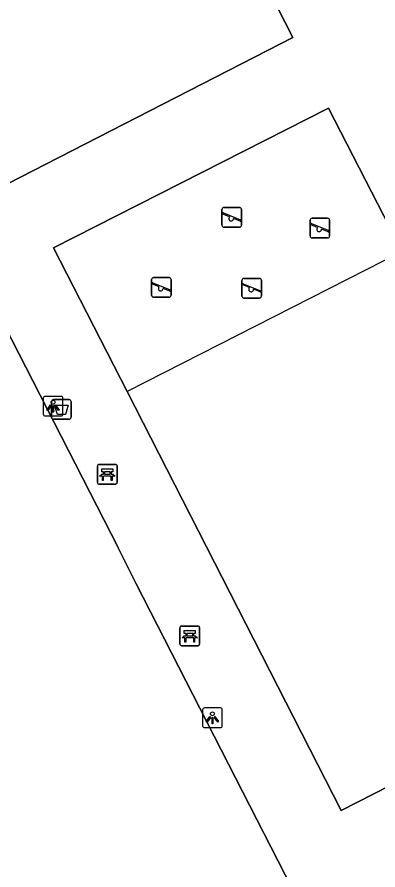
# Model space of a CAD drawing. Extents: x 158838 to 160074, y 386376 to 387776.
# Drawn here: x 159396.04 to 159414.35, y 387432.29 to 387475.61 of the extents above; entities that cross this region are included whole.
import ezdxf

# ---------------------------------------------------------------- set-up
doc = ezdxf.new("R2010")
doc.units = 0
for name, color, linetype in [('IMGEO_Afvalbak', 7, 'Continuous'), ('IMGEO_Bank', 7, 'Continuous'), ('IMGEO_Groenvoorziening', 7, 'Continuous'), ('IMGEO_Hek', 7, 'Continuous'), ('IMGEO_Lichtpunt', 7, 'Continuous'), ('IMGEO_Speelvoorziening', 7, 'Continuous'), ('IMGEO_Voetpad_open', 7, 'Continuous')]:
    doc.layers.add(name, color=color, linetype=linetype)

msp = doc.modelspace()

# ---------------------------------------------------------------- linework, layer by layer
at = {"layer": 'IMGEO_Afvalbak'}
for p, q in [((159397.79, 387455.282), (159397.79, 387456.082)), ((159397.79, 387456.082), (159397.79, 387455.282)), ((159397.89, 387456.182), (159398.68, 387456.182)), ((159398.68, 387456.182), (159397.89, 387456.182)), ((159398.78, 387456.082), (159398.78, 387455.282)), ((159398.78, 387455.282), (159398.78, 387456.082)), ((159398.68, 387455.182), (159397.89, 387455.182)), ((159397.89, 387455.182), (159398.68, 387455.182))]:
    msp.add_line(p, q, dxfattribs=at)
msp.add_lwpolyline([(159397.933, 387455.896), (159398.637, 387455.896), (159398.488, 387455.426), (159398.082, 387455.426), (159397.933, 387455.896)], dxfattribs=at)
for centre, start, end in [((159397.89, 387456.082), 90, 180), ((159397.89, 387456.082), 90, 180), ((159398.68, 387456.082), 0, 90), ((159398.68, 387456.082), 360, 90), ((159397.89, 387455.282), 180, 270), ((159397.89, 387455.282), 180, 270), ((159398.68, 387455.282), 270, 0), ((159398.68, 387455.282), 270, 0)]:
    msp.add_arc(centre, 0.1, start, end, dxfattribs=at)
at = {"layer": 'IMGEO_Bank'}
for p, q in [((159400.118, 387451.959), (159400.118, 387452.8)), ((159400.118, 387452.8), (159400.118, 387451.959)), ((159400.193, 387452.884), (159401.034, 387452.884)), ((159401.034, 387452.884), (159400.193, 387452.884)), ((159400.427, 387452.39), (159400.427, 387452.496)), ((159400.471, 387452.496), (159400.471, 387452.39)), ((159400.759, 387452.502), (159400.477, 387452.502)), ((159400.765, 387452.39), (159400.765, 387452.496)), ((159400.809, 387452.496), (159400.809, 387452.39)), ((159401.118, 387452.809), (159401.118, 387451.968)), ((159401.118, 387451.968), (159401.118, 387452.809)), ((159400.815, 387452.282), (159400.422, 387452.282)), ((159400.477, 387452.384), (159400.759, 387452.384)), ((159401.043, 387451.884), (159400.202, 387451.884)), ((159400.202, 387451.884), (159401.043, 387451.884)), ((159404.303, 387443.751), (159404.303, 387444.592)), ((159404.303, 387444.592), (159404.303, 387443.751)), ((159404.378, 387444.676), (159405.219, 387444.676)), ((159405.219, 387444.676), (159404.378, 387444.676)), ((159404.612, 387444.182), (159404.612, 387444.288)), ((159404.656, 387444.288), (159404.656, 387444.182)), ((159404.944, 387444.294), (159404.662, 387444.294)), ((159404.95, 387444.182), (159404.95, 387444.288)), ((159404.994, 387444.288), (159404.994, 387444.182)), ((159405.303, 387444.601), (159405.303, 387443.76)), ((159405.303, 387443.76), (159405.303, 387444.601)), ((159405, 387444.074), (159404.607, 387444.074)), ((159404.662, 387444.176), (159404.944, 387444.176)), ((159405.228, 387443.676), (159404.387, 387443.676)), ((159404.387, 387443.676), (159405.228, 387443.676))]:
    msp.add_line(p, q, dxfattribs=at)
for points in [[(159400.421, 387452.502), (159400.335, 387452.502), (159400.335, 387452.663), (159400.898, 387452.663), (159400.898, 387452.502), (159400.815, 387452.502)], [(159400.365, 387452.282), (159400.223, 387452.282), (159400.335, 387452.384), (159400.421, 387452.384)], [(159400.415, 387452.275), (159400.415, 387452.068), (159400.372, 387452.068), (159400.372, 387452.275)], [(159400.815, 387452.384), (159400.898, 387452.384), (159401.01, 387452.282), (159400.871, 387452.282)], [(159400.865, 387452.275), (159400.865, 387452.068), (159400.821, 387452.068), (159400.821, 387452.275)], [(159404.606, 387444.294), (159404.52, 387444.294), (159404.52, 387444.455), (159405.083, 387444.455), (159405.083, 387444.294), (159405, 387444.294)], [(159404.55, 387444.074), (159404.408, 387444.074), (159404.52, 387444.176), (159404.606, 387444.176)], [(159404.6, 387444.067), (159404.6, 387443.86), (159404.557, 387443.86), (159404.557, 387444.067)], [(159405, 387444.176), (159405.083, 387444.176), (159405.195, 387444.074), (159405.056, 387444.074)], [(159405.05, 387444.067), (159405.05, 387443.86), (159405.006, 387443.86), (159405.006, 387444.067)]]:
    msp.add_lwpolyline(points, dxfattribs=at)
for centre, radius, start, end in [((159400.196, 387452.806), 0.0779, 92.4484, 184.2845), ((159400.196, 387452.806), 0.0779, 92.4484, 184.2845), ((159400.42, 387452.495), 0.00671, 2.8957, 87.1043), ((159400.477, 387452.495), 0.00671, 92.8957, 177.1043), ((159400.759, 387452.495), 0.00671, 2.8957, 87.1043), ((159400.816, 387452.495), 0.00671, 92.8957, 177.1043), ((159401.04, 387452.806), 0.0779, 2.4484, 94.2845), ((159401.04, 387452.806), 0.0779, 2.4484, 94.2845), ((159400.365, 387452.275), 0.00671, 2.8957, 87.1043), ((159400.422, 387452.275), 0.00671, 92.8957, 177.1043), ((159400.42, 387452.391), 0.00671, 272.8957, 357.1043), ((159400.477, 387452.391), 0.00671, 182.8957, 267.1043), ((159400.759, 387452.391), 0.00671, 272.8957, 357.1043), ((159400.816, 387452.391), 0.00671, 182.8957, 267.1043), ((159400.814, 387452.275), 0.00671, 2.8957, 87.1043), ((159400.871, 387452.275), 0.00671, 92.8957, 177.1043), ((159400.196, 387451.962), 0.0779, 182.4484, 274.2845), ((159400.196, 387451.962), 0.0779, 182.4484, 274.2845), ((159401.04, 387451.962), 0.0779, 272.4484, 4.2845), ((159401.04, 387451.962), 0.0779, 272.4484, 4.2845), ((159404.381, 387444.598), 0.0779, 92.4484, 184.2845), ((159404.381, 387444.598), 0.0779, 92.4484, 184.2845), ((159404.605, 387444.287), 0.00671, 2.8957, 87.1043), ((159404.662, 387444.287), 0.00671, 92.8957, 177.1043), ((159404.944, 387444.287), 0.00671, 2.8957, 87.1043), ((159405.001, 387444.287), 0.00671, 92.8957, 177.1043), ((159405.225, 387444.598), 0.0779, 2.4484, 94.2845), ((159405.225, 387444.598), 0.0779, 2.4484, 94.2845), ((159404.55, 387444.067), 0.00671, 2.8957, 87.1043), ((159404.607, 387444.067), 0.00671, 92.8957, 177.1043), ((159404.605, 387444.183), 0.00671, 272.8957, 357.1043), ((159404.662, 387444.183), 0.00671, 182.8957, 267.1043), ((159404.944, 387444.183), 0.00671, 272.8957, 357.1043), ((159405.001, 387444.183), 0.00671, 182.8957, 267.1043), ((159404.999, 387444.067), 0.00671, 2.8957, 87.1043), ((159405.056, 387444.067), 0.00671, 92.8957, 177.1043), ((159404.381, 387443.754), 0.0779, 182.4484, 274.2845), ((159404.381, 387443.754), 0.0779, 182.4484, 274.2845), ((159405.225, 387443.754), 0.0779, 272.4484, 4.2845), ((159405.225, 387443.754), 0.0779, 272.4484, 4.2845)]:
    msp.add_arc(centre, radius, start, end, dxfattribs=at)
at = {"layer": 'IMGEO_Groenvoorziening'}
msp.add_lwpolyline([(159415.583, 387463.698), (159401.617, 387456.584)], dxfattribs=at)
at = {"layer": 'IMGEO_Hek'}
for points in [[(159402.122, 387490.094), (159410.035, 387474.573), (159393.552, 387466.13)], [(159415.583, 387463.698), (159411.849, 387470.981), (159397.884, 387463.887), (159401.617, 387456.584)], [(159370.482, 387432.782), (159362.471, 387448.457), (159393.212, 387464.179), (159401.162, 387448.66)], [(159401.617, 387456.584), (159412.493, 387435.308), (159426.47, 387442.455), (159421.657, 387451.869)], [(159402.079, 387446.825), (159409.997, 387431.338), (159379.239, 387415.645), (159371.193, 387431.374)]]:
    msp.add_lwpolyline(points, dxfattribs=at)
at = {"layer": 'IMGEO_Lichtpunt'}
for p, q in [((159397.367, 387456.248), (159397.367, 387455.441)), ((159397.367, 387456.248), (159397.367, 387455.441)), ((159398.269, 387456.343), (159397.461, 387456.343)), ((159398.269, 387456.343), (159397.461, 387456.343)), ((159398.363, 387455.441), (159398.363, 387456.248)), ((159398.363, 387455.441), (159398.363, 387456.248)), ((159397.461, 387455.347), (159398.269, 387455.347)), ((159397.461, 387455.347), (159398.269, 387455.347)), ((159405.454, 387440.418), (159405.454, 387439.611)), ((159405.454, 387440.418), (159405.454, 387439.611)), ((159406.356, 387440.513), (159405.548, 387440.513)), ((159406.356, 387440.513), (159405.548, 387440.513)), ((159406.45, 387439.611), (159406.45, 387440.418)), ((159406.45, 387439.611), (159406.45, 387440.418)), ((159405.548, 387439.517), (159406.356, 387439.517)), ((159405.548, 387439.517), (159406.356, 387439.517))]:
    msp.add_line(p, q, dxfattribs=at)
for points in [[(159397.741, 387455.912), (159397.78, 387455.884), (159397.592, 387455.622), (159397.554, 387455.649), (159397.741, 387455.912)], [(159397.843, 387455.864), (159397.89, 387455.864), (159397.89, 387455.542), (159397.843, 387455.542), (159397.843, 387455.864)], [(159397.953, 387455.884), (159397.991, 387455.911), (159398.178, 387455.649), (159398.139, 387455.621), (159397.953, 387455.884)], [(159405.828, 387440.082), (159405.867, 387440.054), (159405.679, 387439.792), (159405.641, 387439.819), (159405.828, 387440.082)], [(159405.93, 387440.034), (159405.977, 387440.034), (159405.977, 387439.712), (159405.93, 387439.712), (159405.93, 387440.034)], [(159406.04, 387440.054), (159406.078, 387440.081), (159406.265, 387439.819), (159406.226, 387439.791), (159406.04, 387440.054)]]:
    msp.add_lwpolyline(points, dxfattribs=at)
for centre in [(159397.866, 387456.046), (159405.953, 387440.216)]:
    msp.add_circle(centre, 0.0994, dxfattribs=at)
for centre, start, end in [((159397.461, 387456.248), 90, 180), ((159397.461, 387456.248), 90, 180), ((159398.269, 387456.248), 0, 90), ((159398.269, 387456.248), 0, 90), ((159397.461, 387455.441), 180, 270), ((159397.461, 387455.441), 180, 270), ((159398.269, 387455.441), 270, 0), ((159398.269, 387455.441), 270, 360), ((159405.548, 387440.418), 90, 180), ((159405.548, 387440.418), 90, 180), ((159406.356, 387440.418), 0, 90), ((159406.356, 387440.418), 0, 90), ((159405.548, 387439.611), 180, 270), ((159405.548, 387439.611), 180, 270), ((159406.356, 387439.611), 270, 0), ((159406.356, 387439.611), 270, 360)]:
    msp.add_arc(centre, 0.0946, start, end, dxfattribs=at)
at = {"layer": 'IMGEO_Speelvoorziening'}
for p, q in [((159406.537, 387465.936), (159407.327, 387465.936)), ((159407.327, 387465.936), (159406.537, 387465.936)), ((159406.437, 387465.036), (159406.437, 387465.836)), ((159406.437, 387465.836), (159406.437, 387465.036)), ((159406.82, 387465.464), (159406.481, 387465.601)), ((159406.506, 387465.661), (159407.382, 387465.308)), ((159407.427, 387465.836), (159407.427, 387465.036)), ((159407.427, 387465.036), (159407.427, 387465.836)), ((159407.358, 387465.248), (159407.018, 387465.385)), ((159410.908, 387464.491), (159410.908, 387465.291)), ((159410.908, 387465.291), (159410.908, 387464.491)), ((159411.291, 387464.919), (159410.952, 387465.056)), ((159410.977, 387465.116), (159411.853, 387464.763)), ((159411.008, 387465.391), (159411.798, 387465.391)), ((159411.798, 387465.391), (159411.008, 387465.391)), ((159411.898, 387465.291), (159411.898, 387464.491)), ((159411.898, 387464.491), (159411.898, 387465.291)), ((159407.327, 387464.936), (159406.537, 387464.936)), ((159406.537, 387464.936), (159407.327, 387464.936)), ((159411.829, 387464.703), (159411.489, 387464.84)), ((159411.798, 387464.391), (159411.008, 387464.391)), ((159411.008, 387464.391), (159411.798, 387464.391)), ((159402.863, 387461.478), (159402.863, 387462.278)), ((159402.863, 387462.278), (159402.863, 387461.478)), ((159403.246, 387461.906), (159402.907, 387462.043)), ((159402.932, 387462.103), (159403.808, 387461.75)), ((159402.963, 387462.378), (159403.753, 387462.378)), ((159403.753, 387462.378), (159402.963, 387462.378)), ((159403.853, 387462.278), (159403.853, 387461.478)), ((159403.853, 387461.478), (159403.853, 387462.278)), ((159407.45, 387461.436), (159407.45, 387462.236)), ((159407.45, 387462.236), (159407.45, 387461.436)), ((159407.519, 387462.061), (159408.395, 387461.708)), ((159407.55, 387462.336), (159408.34, 387462.336)), ((159408.34, 387462.336), (159407.55, 387462.336)), ((159408.44, 387462.236), (159408.44, 387461.436)), ((159408.44, 387461.436), (159408.44, 387462.236)), ((159403.784, 387461.69), (159403.444, 387461.827)), ((159407.833, 387461.864), (159407.494, 387462.001)), ((159408.371, 387461.648), (159408.031, 387461.785)), ((159403.753, 387461.378), (159402.963, 387461.378)), ((159402.963, 387461.378), (159403.753, 387461.378)), ((159408.34, 387461.336), (159407.55, 387461.336)), ((159407.55, 387461.336), (159408.34, 387461.336))]:
    msp.add_line(p, q, dxfattribs=at)
for centre, radius, start, end in [((159406.537, 387465.836), 0.1, 90, 180), ((159406.537, 387465.836), 0.1, 90, 180), ((159407.327, 387465.836), 0.1, 0, 90), ((159407.327, 387465.836), 0.1, 360, 90), ((159406.494, 387465.631), 0.0327, 68.078, 248.078), ((159406.899, 387465.374), 0.12, 130.9928, 5.1632), ((159407.37, 387465.278), 0.0327, 248.078, 68.078), ((159411.008, 387465.291), 0.1, 90, 180), ((159411.008, 387465.291), 0.1, 90, 180), ((159410.965, 387465.086), 0.0327, 68.078, 248.078), ((159411.798, 387465.291), 0.1, 0, 90), ((159411.798, 387465.291), 0.1, 360, 90), ((159406.537, 387465.036), 0.1, 180, 270), ((159406.537, 387465.036), 0.1, 180, 270), ((159407.327, 387465.036), 0.1, 270, 0), ((159407.327, 387465.036), 0.1, 270, 0), ((159411.37, 387464.829), 0.12, 130.9928, 5.1632), ((159411.841, 387464.733), 0.0327, 248.078, 68.078), ((159411.008, 387464.491), 0.1, 180, 270), ((159411.008, 387464.491), 0.1, 180, 270), ((159411.798, 387464.491), 0.1, 270, 0), ((159411.798, 387464.491), 0.1, 270, 0), ((159402.963, 387462.278), 0.1, 90, 180), ((159402.963, 387462.278), 0.1, 90, 180), ((159402.92, 387462.073), 0.0327, 68.078, 248.078), ((159403.753, 387462.278), 0.1, 0, 90), ((159403.753, 387462.278), 0.1, 360, 90), ((159407.55, 387462.236), 0.1, 90, 180), ((159407.55, 387462.236), 0.1, 90, 180), ((159407.507, 387462.031), 0.0327, 68.078, 248.078), ((159408.34, 387462.236), 0.1, 0, 90), ((159408.34, 387462.236), 0.1, 360, 90), ((159403.325, 387461.816), 0.12, 130.9928, 5.1632), ((159403.796, 387461.72), 0.0327, 248.078, 68.078), ((159407.912, 387461.774), 0.12, 130.9928, 5.1632), ((159408.383, 387461.678), 0.0327, 248.078, 68.078), ((159402.963, 387461.478), 0.1, 180, 270), ((159402.963, 387461.478), 0.1, 180, 270), ((159403.753, 387461.478), 0.1, 270, 0), ((159403.753, 387461.478), 0.1, 270, 0), ((159407.55, 387461.436), 0.1, 180, 270), ((159407.55, 387461.436), 0.1, 180, 270), ((159408.34, 387461.436), 0.1, 270, 0), ((159408.34, 387461.436), 0.1, 270, 0)]:
    msp.add_arc(centre, radius, start, end, dxfattribs=at)
at = {"layer": 'IMGEO_Voetpad_open'}
for points in [[(159393.552, 387466.13), (159410.035, 387474.573), (159402.122, 387490.094), (159401.198, 387491.862), (159393.287, 387507.378)], [(159401.617, 387456.584), (159397.884, 387463.887), (159411.849, 387470.981), (159415.583, 387463.698)], [(159379.239, 387415.645), (159409.997, 387431.338), (159402.079, 387446.825), (159401.162, 387448.66), (159393.212, 387464.179), (159362.471, 387448.457)], [(159415.583, 387463.698), (159420.772, 387453.579), (159421.657, 387451.869), (159426.47, 387442.455), (159412.493, 387435.308), (159401.617, 387456.584)]]:
    msp.add_lwpolyline(points, dxfattribs=at)

doc.saveas('drawing.dxf')
